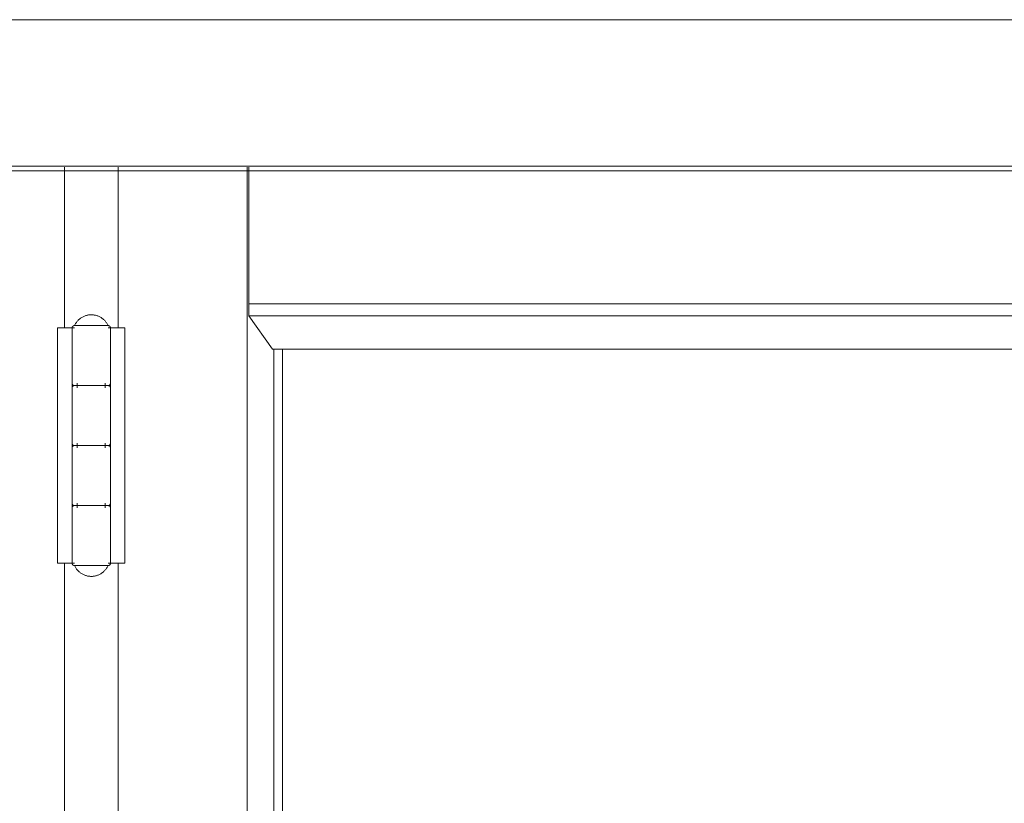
# Model space of a CAD drawing. Header units: inches. Extents: x 424 to 2043, y -237 to 445.
# Tile 874 of 965: x 880.212 to 880.623, y 227.171 to 227.497. Entities that reach past the tile are written whole.
import ezdxf

# ---------------------------------------------------------------- set-up
doc = ezdxf.new("R2010")
doc.units = ezdxf.units.IN
doc.header["$MEASUREMENT"] = 0
doc.layers.add('A-DOOR', color=31, linetype='Continuous', lineweight=9)
doc.layers.add('A-WALL', color=113, linetype='Continuous', lineweight=9)

# ---------------------------------------------------------------- blocks, each defined once
blk = doc.blocks.new('5-panel_Bi-fold_external_door_10806 - Type 1-V68-Section 1')
at = {"layer": 'A-DOOR'}
for p, q in [((-98.9014, 12.4), (-94.39826, 12.4)), ((-98.9014, 12.33902), (-94.39826, 12.33902)), ((-98.9014, 12.337), (-94.39826, 12.337)), ((-96.65551, 12.27154), (-96.65551, 12.33857)), ((-96.63312, 12.33857), (-96.63312, 12.27154)), ((-96.57938, 12.33857), (-96.57938, 9.6)), ((-96.57867, 12.28156), (-96.57867, 12.33857)), ((-96.57861, 12.27659), (-96.57867, 12.28156)), ((-96.57867, 12.28156), (-95.99305, 12.28156)), ((-96.56882, 12.26274), (-96.57861, 12.27659)), ((-96.57861, 12.27659), (-95.99305, 12.27659)), ((-96.65834, 12.27154), (-96.65407, 12.27154)), ((-96.65834, 12.17354), (-96.65834, 12.27154)), ((-96.65407, 12.27154), (-96.65231, 12.27154)), ((-96.65232, 12.27154), (-96.65232, 12.24854)), ((-96.65231, 12.27154), (-96.65133, 12.27154)), ((-96.65231, 12.17354), (-96.65231, 12.27154)), ((-96.64432, 12.27254), (-96.65038, 12.27254)), ((-96.63825, 12.27254), (-96.64432, 12.27254)), ((-96.6373, 12.27154), (-96.63632, 12.27154)), ((-96.63632, 12.24854), (-96.63632, 12.27154)), ((-96.63632, 12.27154), (-96.63456, 12.27154)), ((-96.63632, 12.27154), (-96.63632, 12.17354)), ((-96.63456, 12.27154), (-96.63029, 12.27154)), ((-96.63029, 12.27154), (-96.63029, 12.17354)), ((-96.56882, 12.26274), (-95.99305, 12.26274)), ((-96.56822, 12.26274), (-96.56822, 9.70176)), ((-96.56466, 12.26274), (-96.56466, 9.70176)), ((-96.65014, 12.24654), (-96.65014, 12.24854)), ((-96.63849, 12.24854), (-96.63849, 12.24654)), ((-96.65232, 12.24654), (-96.65232, 12.22354)), ((-96.64432, 12.24754), (-96.65038, 12.24754)), ((-96.65038, 12.24754), (-96.64432, 12.24754)), ((-96.64432, 12.24754), (-96.63825, 12.24754)), ((-96.63825, 12.24754), (-96.64432, 12.24754)), ((-96.63632, 12.22354), (-96.63632, 12.24654)), ((-96.65232, 12.22154), (-96.65232, 12.19854)), ((-96.64432, 12.22254), (-96.65038, 12.22254)), ((-96.65038, 12.22254), (-96.64432, 12.22254)), ((-96.65014, 12.22154), (-96.65014, 12.22354)), ((-96.64432, 12.22254), (-96.63825, 12.22254)), ((-96.63825, 12.22254), (-96.64432, 12.22254)), ((-96.63849, 12.22354), (-96.63849, 12.22154)), ((-96.63632, 12.19854), (-96.63632, 12.22154)), ((-96.65232, 12.19654), (-96.65232, 12.17354)), ((-96.64432, 12.19754), (-96.65038, 12.19754)), ((-96.65038, 12.19754), (-96.64432, 12.19754)), ((-96.65014, 12.19654), (-96.65014, 12.19854)), ((-96.64432, 12.19754), (-96.63825, 12.19754)), ((-96.63825, 12.19754), (-96.64432, 12.19754)), ((-96.63849, 12.19854), (-96.63849, 12.19654)), ((-96.63632, 12.17354), (-96.63632, 12.19654)), ((-96.65407, 12.17354), (-96.65834, 12.17354)), ((-96.65551, 10.849), (-96.65551, 12.17354)), ((-96.65231, 12.17354), (-96.65407, 12.17354)), ((-96.65133, 12.17354), (-96.65231, 12.17354)), ((-96.65038, 12.17254), (-96.64432, 12.17254)), ((-96.64432, 12.17254), (-96.63825, 12.17254)), ((-96.63632, 12.17354), (-96.6373, 12.17354)), ((-96.63456, 12.17354), (-96.63632, 12.17354)), ((-96.63029, 12.17354), (-96.63456, 12.17354)), ((-96.63312, 12.17354), (-96.63312, 10.849))]:
    blk.add_line(p, q, dxfattribs=at)
at = {"layer": 'A-DOOR', "flags": 128}
for points in [[(-96.65132, 12.27254), (-96.65118, 12.27282), (-96.65104, 12.27309), (-96.65088, 12.27335), (-96.65072, 12.27361), (-96.65054, 12.27387), (-96.65036, 12.27411), (-96.65016, 12.27435), (-96.64996, 12.27458), (-96.64974, 12.2748), (-96.64952, 12.27501), (-96.64929, 12.27522), (-96.64905, 12.27541), (-96.6488, 12.2756), (-96.64855, 12.27577), (-96.64829, 12.27593), (-96.64802, 12.27609), (-96.64775, 12.27623), (-96.64747, 12.27636), (-96.64719, 12.27648), (-96.6469, 12.27659), (-96.64661, 12.27669), (-96.64631, 12.27678), (-96.64601, 12.27685), (-96.64571, 12.27691), (-96.64541, 12.27696), (-96.6451, 12.277), (-96.6448, 12.27702), (-96.64449, 12.27704), (-96.64432, 12.27704)], [(-96.64432, 12.27704), (-96.64401, 12.27703), (-96.6437, 12.27701), (-96.64339, 12.27698), (-96.64309, 12.27694), (-96.64279, 12.27689), (-96.64249, 12.27682), (-96.64219, 12.27674), (-96.6419, 12.27665), (-96.64161, 12.27655), (-96.64132, 12.27643), (-96.64104, 12.27631), (-96.64076, 12.27617), (-96.64049, 12.27602), (-96.64023, 12.27586), (-96.63997, 12.2757), (-96.63972, 12.27552), (-96.63948, 12.27533), (-96.63924, 12.27513), (-96.63901, 12.27492), (-96.6388, 12.27471), (-96.63859, 12.27448), (-96.63839, 12.27425), (-96.63819, 12.27401), (-96.63801, 12.27376), (-96.63784, 12.2735), (-96.63768, 12.27324), (-96.63753, 12.27297), (-96.63739, 12.2727), (-96.63732, 12.27254)], [(-96.65232, 12.27154), (-96.65231, 12.27158), (-96.65231, 12.27162), (-96.65231, 12.27166), (-96.6523, 12.2717), (-96.6523, 12.27174), (-96.65229, 12.27178), (-96.65228, 12.27182), (-96.65226, 12.27185), (-96.65225, 12.27189), (-96.65224, 12.27193), (-96.65222, 12.27197), (-96.6522, 12.272), (-96.65218, 12.27204), (-96.65216, 12.27207), (-96.65214, 12.2721), (-96.65212, 12.27214), (-96.65209, 12.27217), (-96.65207, 12.2722), (-96.65204, 12.27223), (-96.65201, 12.27226), (-96.65198, 12.27228), (-96.65195, 12.27231), (-96.65192, 12.27233), (-96.65189, 12.27236), (-96.65186, 12.27238), (-96.65182, 12.2724), (-96.65179, 12.27242), (-96.65175, 12.27244), (-96.65171, 12.27246), (-96.65168, 12.27247), (-96.65164, 12.27248), (-96.6516, 12.2725), (-96.65156, 12.27251), (-96.65152, 12.27252), (-96.65149, 12.27252), (-96.65145, 12.27253), (-96.65141, 12.27253), (-96.65137, 12.27254), (-96.65133, 12.27254), (-96.65132, 12.27254)], [(-96.64432, 12.27254), (-96.6446, 12.27254), (-96.64488, 12.27254), (-96.64515, 12.27254), (-96.64543, 12.27254), (-96.64571, 12.27254), (-96.64598, 12.27254), (-96.64625, 12.27254), (-96.64652, 12.27254), (-96.64678, 12.27254), (-96.64704, 12.27254), (-96.6473, 12.27254), (-96.64755, 12.27254), (-96.64779, 12.27254), (-96.64803, 12.27254), (-96.64827, 12.27254), (-96.6485, 12.27254), (-96.64872, 12.27254), (-96.64893, 12.27254), (-96.64914, 12.27254), (-96.64934, 12.27254), (-96.64953, 12.27254), (-96.64971, 12.27254), (-96.64988, 12.27254), (-96.65005, 12.27254), (-96.65021, 12.27254), (-96.65035, 12.27254), (-96.65049, 12.27254), (-96.65062, 12.27254), (-96.65073, 12.27254), (-96.65084, 12.27254), (-96.65094, 12.27254), (-96.65102, 12.27254), (-96.6511, 12.27254), (-96.65116, 12.27254), (-96.65121, 12.27254), (-96.65126, 12.27254), (-96.65129, 12.27254), (-96.65131, 12.27254), (-96.65132, 12.27254)], [(-96.65132, 12.27254), (-96.65131, 12.27254), (-96.65129, 12.27254), (-96.65127, 12.27254), (-96.65123, 12.27254), (-96.65118, 12.27254), (-96.65111, 12.27254), (-96.65104, 12.27254), (-96.65096, 12.27254), (-96.65087, 12.27254), (-96.65076, 12.27254), (-96.65065, 12.27254), (-96.65052, 12.27254), (-96.65039, 12.27254), (-96.65025, 12.27254), (-96.65009, 12.27254), (-96.64993, 12.27254), (-96.64976, 12.27254)], [(-96.63732, 12.27254), (-96.63732, 12.27254), (-96.63734, 12.27254), (-96.63737, 12.27254), (-96.63741, 12.27254), (-96.63746, 12.27254), (-96.63752, 12.27254), (-96.63759, 12.27254), (-96.63767, 12.27254), (-96.63776, 12.27254), (-96.63787, 12.27254), (-96.63798, 12.27254), (-96.63811, 12.27254), (-96.63824, 12.27254), (-96.63838, 12.27254), (-96.63854, 12.27254), (-96.6387, 12.27254), (-96.63887, 12.27254), (-96.63905, 12.27254), (-96.63924, 12.27254), (-96.63944, 12.27254), (-96.63964, 12.27254), (-96.63986, 12.27254), (-96.64007, 12.27254), (-96.6403, 12.27254), (-96.64053, 12.27254), (-96.64077, 12.27254), (-96.64102, 12.27254), (-96.64127, 12.27254), (-96.64152, 12.27254), (-96.64178, 12.27254), (-96.64204, 12.27254), (-96.64231, 12.27254), (-96.64258, 12.27254), (-96.64285, 12.27254), (-96.64313, 12.27254), (-96.6434, 12.27254), (-96.64368, 12.27254), (-96.64396, 12.27254), (-96.64424, 12.27254), (-96.64432, 12.27254)], [(-96.63875, 12.27254), (-96.63858, 12.27254), (-96.63843, 12.27254), (-96.63828, 12.27254), (-96.63814, 12.27254), (-96.63801, 12.27254), (-96.6379, 12.27254), (-96.63779, 12.27254), (-96.6377, 12.27254), (-96.63761, 12.27254), (-96.63753, 12.27254), (-96.63747, 12.27254), (-96.63742, 12.27254), (-96.63738, 12.27254), (-96.63734, 12.27254), (-96.63732, 12.27254), (-96.63732, 12.27254)], [(-96.63732, 12.27254), (-96.63728, 12.27254), (-96.63724, 12.27254), (-96.6372, 12.27253), (-96.63716, 12.27253), (-96.63712, 12.27252), (-96.63708, 12.27251), (-96.63704, 12.2725), (-96.637, 12.27249), (-96.63696, 12.27247), (-96.63693, 12.27246), (-96.63689, 12.27244), (-96.63685, 12.27243), (-96.63682, 12.27241), (-96.63678, 12.27239), (-96.63675, 12.27236), (-96.63672, 12.27234), (-96.63669, 12.27232), (-96.63666, 12.27229), (-96.63663, 12.27226), (-96.6366, 12.27224), (-96.63657, 12.27221), (-96.63654, 12.27218), (-96.63652, 12.27214), (-96.6365, 12.27211), (-96.63647, 12.27208), (-96.63645, 12.27205), (-96.63643, 12.27201), (-96.63642, 12.27197), (-96.6364, 12.27194), (-96.63638, 12.2719), (-96.63637, 12.27186), (-96.63636, 12.27183), (-96.63635, 12.27179), (-96.63634, 12.27175), (-96.63633, 12.27171), (-96.63632, 12.27167), (-96.63632, 12.27163), (-96.63632, 12.27159), (-96.63632, 12.27155), (-96.63632, 12.27154)], [(-96.65132, 12.24754), (-96.65136, 12.24754), (-96.6514, 12.24754), (-96.65144, 12.24755), (-96.65147, 12.24755), (-96.65151, 12.24756), (-96.65155, 12.24757), (-96.65159, 12.24758), (-96.65163, 12.24759), (-96.65167, 12.2476), (-96.65171, 12.24762), (-96.65174, 12.24763), (-96.65178, 12.24765), (-96.65181, 12.24767), (-96.65185, 12.24769), (-96.65188, 12.24771), (-96.65191, 12.24774), (-96.65194, 12.24776), (-96.65198, 12.24779), (-96.652, 12.24781), (-96.65203, 12.24784), (-96.65206, 12.24787), (-96.65209, 12.2479), (-96.65211, 12.24793), (-96.65213, 12.24797), (-96.65216, 12.248), (-96.65218, 12.24803), (-96.6522, 12.24807), (-96.65222, 12.2481), (-96.65223, 12.24814), (-96.65225, 12.24818), (-96.65226, 12.24821), (-96.65227, 12.24825), (-96.65228, 12.24829), (-96.65229, 12.24833), (-96.6523, 12.24837), (-96.65231, 12.24841), (-96.65231, 12.24845), (-96.65231, 12.24849), (-96.65232, 12.24853), (-96.65232, 12.24854)], [(-96.63632, 12.24854), (-96.63632, 12.2485), (-96.63632, 12.24846), (-96.63632, 12.24842), (-96.63633, 12.24838), (-96.63634, 12.24834), (-96.63634, 12.2483), (-96.63635, 12.24826), (-96.63637, 12.24822), (-96.63638, 12.24819), (-96.63639, 12.24815), (-96.63641, 12.24811), (-96.63643, 12.24808), (-96.63645, 12.24804), (-96.63647, 12.24801), (-96.63649, 12.24797), (-96.63651, 12.24794), (-96.63654, 12.24791), (-96.63656, 12.24788), (-96.63659, 12.24785), (-96.63662, 12.24782), (-96.63665, 12.24779), (-96.63668, 12.24777), (-96.63671, 12.24774), (-96.63674, 12.24772), (-96.63678, 12.2477), (-96.63681, 12.24768), (-96.63684, 12.24766), (-96.63688, 12.24764), (-96.63692, 12.24762), (-96.63695, 12.24761), (-96.63699, 12.24759), (-96.63703, 12.24758), (-96.63707, 12.24757), (-96.63711, 12.24756), (-96.63715, 12.24755), (-96.63719, 12.24755), (-96.63722, 12.24754), (-96.63726, 12.24754), (-96.6373, 12.24754), (-96.63732, 12.24754)], [(-96.65232, 12.24654), (-96.65231, 12.24658), (-96.65231, 12.24662), (-96.65231, 12.24666), (-96.6523, 12.2467), (-96.6523, 12.24674), (-96.65229, 12.24678), (-96.65228, 12.24682), (-96.65226, 12.24685), (-96.65225, 12.24689), (-96.65224, 12.24693), (-96.65222, 12.24697), (-96.6522, 12.247), (-96.65218, 12.24704), (-96.65216, 12.24707), (-96.65214, 12.2471), (-96.65212, 12.24714), (-96.65209, 12.24717), (-96.65207, 12.2472), (-96.65204, 12.24723), (-96.65201, 12.24726), (-96.65198, 12.24728), (-96.65195, 12.24731), (-96.65192, 12.24733), (-96.65189, 12.24736), (-96.65186, 12.24738), (-96.65182, 12.2474), (-96.65179, 12.24742), (-96.65175, 12.24744), (-96.65171, 12.24746), (-96.65168, 12.24747), (-96.65164, 12.24748), (-96.6516, 12.2475), (-96.65156, 12.24751), (-96.65152, 12.24752), (-96.65149, 12.24752), (-96.65145, 12.24753), (-96.65141, 12.24753), (-96.65137, 12.24754), (-96.65133, 12.24754), (-96.65132, 12.24754)], [(-96.64432, 12.24754), (-96.6446, 12.24754), (-96.64488, 12.24754), (-96.64515, 12.24754), (-96.64543, 12.24754), (-96.64571, 12.24754), (-96.64598, 12.24754), (-96.64625, 12.24754), (-96.64652, 12.24754), (-96.64678, 12.24754), (-96.64704, 12.24754), (-96.6473, 12.24754), (-96.64755, 12.24754), (-96.64779, 12.24754), (-96.64803, 12.24754), (-96.64827, 12.24754), (-96.6485, 12.24754), (-96.64872, 12.24754), (-96.64893, 12.24754), (-96.64914, 12.24754), (-96.64934, 12.24754), (-96.64953, 12.24754), (-96.64971, 12.24754), (-96.64988, 12.24754), (-96.65005, 12.24754), (-96.65021, 12.24754), (-96.65035, 12.24754), (-96.65049, 12.24754), (-96.65062, 12.24754), (-96.65073, 12.24754), (-96.65084, 12.24754), (-96.65094, 12.24754), (-96.65102, 12.24754), (-96.6511, 12.24754), (-96.65116, 12.24754), (-96.65121, 12.24754), (-96.65126, 12.24754), (-96.65129, 12.24754), (-96.65131, 12.24754), (-96.65132, 12.24754)], [(-96.65132, 12.24754), (-96.65131, 12.24754), (-96.65129, 12.24754), (-96.65127, 12.24754), (-96.65123, 12.24754), (-96.65118, 12.24754), (-96.65111, 12.24754), (-96.65104, 12.24754), (-96.65096, 12.24754), (-96.65087, 12.24754), (-96.65076, 12.24754), (-96.65065, 12.24754), (-96.65052, 12.24754), (-96.65039, 12.24754), (-96.65025, 12.24754), (-96.65009, 12.24754), (-96.64993, 12.24754), (-96.64976, 12.24754), (-96.64958, 12.24754), (-96.64939, 12.24754), (-96.64919, 12.24754), (-96.64899, 12.24754), (-96.64878, 12.24754), (-96.64856, 12.24754), (-96.64833, 12.24754), (-96.6481, 12.24754), (-96.64786, 12.24754), (-96.64761, 12.24754), (-96.64737, 12.24754), (-96.64711, 12.24754), (-96.64685, 12.24754), (-96.64659, 12.24754), (-96.64632, 12.24754), (-96.64605, 12.24754), (-96.64578, 12.24754), (-96.64551, 12.24754), (-96.64523, 12.24754), (-96.64495, 12.24754), (-96.64467, 12.24754), (-96.64439, 12.24754), (-96.64432, 12.24754)], [(-96.64432, 12.24754), (-96.6446, 12.24754), (-96.64488, 12.24754), (-96.64515, 12.24754), (-96.64543, 12.24754), (-96.64571, 12.24754), (-96.64598, 12.24754), (-96.64625, 12.24754), (-96.64652, 12.24754), (-96.64678, 12.24754), (-96.64704, 12.24754), (-96.6473, 12.24754), (-96.64755, 12.24754), (-96.64779, 12.24754), (-96.64803, 12.24754), (-96.64827, 12.24754), (-96.6485, 12.24754), (-96.64872, 12.24754), (-96.64893, 12.24754), (-96.64914, 12.24754), (-96.64934, 12.24754), (-96.64953, 12.24754), (-96.64971, 12.24754), (-96.64988, 12.24754), (-96.65005, 12.24754), (-96.65021, 12.24754), (-96.65035, 12.24754), (-96.65049, 12.24754), (-96.65062, 12.24754), (-96.65073, 12.24754), (-96.65084, 12.24754), (-96.65094, 12.24754), (-96.65102, 12.24754), (-96.6511, 12.24754), (-96.65116, 12.24754), (-96.65121, 12.24754), (-96.65126, 12.24754), (-96.65129, 12.24754), (-96.65131, 12.24754), (-96.65132, 12.24754)], [(-96.65132, 12.24754), (-96.65131, 12.24754), (-96.65129, 12.24754), (-96.65127, 12.24754), (-96.65123, 12.24754), (-96.65118, 12.24754), (-96.65111, 12.24754), (-96.65104, 12.24754), (-96.65096, 12.24754), (-96.65087, 12.24754), (-96.65076, 12.24754), (-96.65065, 12.24754), (-96.65052, 12.24754), (-96.65039, 12.24754), (-96.65025, 12.24754), (-96.65009, 12.24754), (-96.64993, 12.24754), (-96.64976, 12.24754), (-96.64958, 12.24754), (-96.64939, 12.24754), (-96.64919, 12.24754), (-96.64899, 12.24754), (-96.64878, 12.24754), (-96.64856, 12.24754), (-96.64833, 12.24754), (-96.6481, 12.24754), (-96.64786, 12.24754), (-96.64761, 12.24754), (-96.64737, 12.24754), (-96.64711, 12.24754), (-96.64685, 12.24754), (-96.64659, 12.24754), (-96.64632, 12.24754), (-96.64605, 12.24754), (-96.64578, 12.24754), (-96.64551, 12.24754), (-96.64523, 12.24754), (-96.64495, 12.24754), (-96.64467, 12.24754), (-96.64439, 12.24754), (-96.64432, 12.24754)], [(-96.64432, 12.24754), (-96.64404, 12.24754), (-96.64376, 12.24754), (-96.64348, 12.24754), (-96.6432, 12.24754), (-96.64292, 12.24754), (-96.64265, 12.24754), (-96.64238, 12.24754), (-96.64211, 12.24754), (-96.64185, 12.24754), (-96.64159, 12.24754), (-96.64133, 12.24754), (-96.64108, 12.24754), (-96.64084, 12.24754), (-96.6406, 12.24754), (-96.64036, 12.24754), (-96.64014, 12.24754), (-96.63991, 12.24754), (-96.6397, 12.24754), (-96.63949, 12.24754), (-96.63929, 12.24754), (-96.6391, 12.24754), (-96.63892, 12.24754), (-96.63875, 12.24754), (-96.63858, 12.24754), (-96.63843, 12.24754), (-96.63828, 12.24754), (-96.63814, 12.24754), (-96.63801, 12.24754), (-96.6379, 12.24754), (-96.63779, 12.24754), (-96.6377, 12.24754), (-96.63761, 12.24754), (-96.63753, 12.24754), (-96.63747, 12.24754), (-96.63742, 12.24754), (-96.63738, 12.24754), (-96.63734, 12.24754), (-96.63732, 12.24754), (-96.63732, 12.24754)], [(-96.63732, 12.24754), (-96.63732, 12.24754), (-96.63734, 12.24754), (-96.63737, 12.24754), (-96.63741, 12.24754), (-96.63746, 12.24754), (-96.63752, 12.24754), (-96.63759, 12.24754), (-96.63767, 12.24754), (-96.63776, 12.24754), (-96.63787, 12.24754), (-96.63798, 12.24754), (-96.63811, 12.24754), (-96.63824, 12.24754), (-96.63838, 12.24754), (-96.63854, 12.24754), (-96.6387, 12.24754), (-96.63887, 12.24754), (-96.63905, 12.24754), (-96.63924, 12.24754), (-96.63944, 12.24754), (-96.63964, 12.24754), (-96.63986, 12.24754), (-96.64007, 12.24754), (-96.6403, 12.24754), (-96.64053, 12.24754), (-96.64077, 12.24754), (-96.64102, 12.24754), (-96.64127, 12.24754), (-96.64152, 12.24754), (-96.64178, 12.24754), (-96.64204, 12.24754), (-96.64231, 12.24754), (-96.64258, 12.24754), (-96.64285, 12.24754), (-96.64313, 12.24754), (-96.6434, 12.24754), (-96.64368, 12.24754), (-96.64396, 12.24754), (-96.64424, 12.24754), (-96.64432, 12.24754)], [(-96.64432, 12.24754), (-96.64404, 12.24754), (-96.64376, 12.24754), (-96.64348, 12.24754), (-96.6432, 12.24754), (-96.64292, 12.24754), (-96.64265, 12.24754), (-96.64238, 12.24754), (-96.64211, 12.24754), (-96.64185, 12.24754), (-96.64159, 12.24754), (-96.64133, 12.24754), (-96.64108, 12.24754), (-96.64084, 12.24754), (-96.6406, 12.24754), (-96.64036, 12.24754), (-96.64014, 12.24754), (-96.63991, 12.24754), (-96.6397, 12.24754), (-96.63949, 12.24754), (-96.63929, 12.24754), (-96.6391, 12.24754), (-96.63892, 12.24754), (-96.63875, 12.24754), (-96.63858, 12.24754), (-96.63843, 12.24754), (-96.63828, 12.24754), (-96.63814, 12.24754), (-96.63801, 12.24754), (-96.6379, 12.24754), (-96.63779, 12.24754), (-96.6377, 12.24754), (-96.63761, 12.24754), (-96.63753, 12.24754), (-96.63747, 12.24754), (-96.63742, 12.24754), (-96.63738, 12.24754), (-96.63734, 12.24754), (-96.63732, 12.24754), (-96.63732, 12.24754)], [(-96.63732, 12.24754), (-96.63732, 12.24754), (-96.63734, 12.24754), (-96.63737, 12.24754), (-96.63741, 12.24754), (-96.63746, 12.24754), (-96.63752, 12.24754), (-96.63759, 12.24754), (-96.63767, 12.24754), (-96.63776, 12.24754), (-96.63787, 12.24754), (-96.63798, 12.24754), (-96.63811, 12.24754), (-96.63824, 12.24754), (-96.63838, 12.24754), (-96.63854, 12.24754), (-96.6387, 12.24754), (-96.63887, 12.24754), (-96.63905, 12.24754), (-96.63924, 12.24754), (-96.63944, 12.24754), (-96.63964, 12.24754), (-96.63986, 12.24754), (-96.64007, 12.24754), (-96.6403, 12.24754), (-96.64053, 12.24754), (-96.64077, 12.24754), (-96.64102, 12.24754), (-96.64127, 12.24754), (-96.64152, 12.24754), (-96.64178, 12.24754), (-96.64204, 12.24754), (-96.64231, 12.24754), (-96.64258, 12.24754), (-96.64285, 12.24754), (-96.64313, 12.24754), (-96.6434, 12.24754), (-96.64368, 12.24754), (-96.64396, 12.24754), (-96.64424, 12.24754), (-96.64432, 12.24754)], [(-96.63732, 12.24754), (-96.63728, 12.24754), (-96.63724, 12.24754), (-96.6372, 12.24753), (-96.63716, 12.24753), (-96.63712, 12.24752), (-96.63708, 12.24751), (-96.63704, 12.2475), (-96.637, 12.24749), (-96.63696, 12.24747), (-96.63693, 12.24746), (-96.63689, 12.24744), (-96.63685, 12.24743), (-96.63682, 12.24741), (-96.63678, 12.24739), (-96.63675, 12.24736), (-96.63672, 12.24734), (-96.63669, 12.24732), (-96.63666, 12.24729), (-96.63663, 12.24726), (-96.6366, 12.24724), (-96.63657, 12.24721), (-96.63654, 12.24718), (-96.63652, 12.24714), (-96.6365, 12.24711), (-96.63647, 12.24708), (-96.63645, 12.24705), (-96.63643, 12.24701), (-96.63642, 12.24697), (-96.6364, 12.24694), (-96.63638, 12.2469), (-96.63637, 12.24686), (-96.63636, 12.24683), (-96.63635, 12.24679), (-96.63634, 12.24675), (-96.63633, 12.24671), (-96.63632, 12.24667), (-96.63632, 12.24663), (-96.63632, 12.24659), (-96.63632, 12.24655), (-96.63632, 12.24654)], [(-96.65132, 12.22254), (-96.65136, 12.22254), (-96.6514, 12.22254), (-96.65144, 12.22255), (-96.65147, 12.22255), (-96.65151, 12.22256), (-96.65155, 12.22257), (-96.65159, 12.22258), (-96.65163, 12.22259), (-96.65167, 12.2226), (-96.65171, 12.22262), (-96.65174, 12.22263), (-96.65178, 12.22265), (-96.65181, 12.22267), (-96.65185, 12.22269), (-96.65188, 12.22271), (-96.65191, 12.22274), (-96.65194, 12.22276), (-96.65198, 12.22279), (-96.652, 12.22281), (-96.65203, 12.22284), (-96.65206, 12.22287), (-96.65209, 12.2229), (-96.65211, 12.22293), (-96.65213, 12.22297), (-96.65216, 12.223), (-96.65218, 12.22303), (-96.6522, 12.22307), (-96.65222, 12.2231), (-96.65223, 12.22314), (-96.65225, 12.22318), (-96.65226, 12.22321), (-96.65227, 12.22325), (-96.65228, 12.22329), (-96.65229, 12.22333), (-96.6523, 12.22337), (-96.65231, 12.22341), (-96.65231, 12.22345), (-96.65231, 12.22349), (-96.65232, 12.22353), (-96.65232, 12.22354)], [(-96.65232, 12.22154), (-96.65231, 12.22158), (-96.65231, 12.22162), (-96.65231, 12.22166), (-96.6523, 12.2217), (-96.6523, 12.22174), (-96.65229, 12.22178), (-96.65228, 12.22182), (-96.65226, 12.22185), (-96.65225, 12.22189), (-96.65224, 12.22193), (-96.65222, 12.22197), (-96.6522, 12.222), (-96.65218, 12.22204), (-96.65216, 12.22207), (-96.65214, 12.2221), (-96.65212, 12.22214), (-96.65209, 12.22217), (-96.65207, 12.2222), (-96.65204, 12.22223), (-96.65201, 12.22226), (-96.65198, 12.22228), (-96.65195, 12.22231), (-96.65192, 12.22233), (-96.65189, 12.22236), (-96.65186, 12.22238), (-96.65182, 12.2224), (-96.65179, 12.22242), (-96.65175, 12.22244), (-96.65171, 12.22246), (-96.65168, 12.22247), (-96.65164, 12.22248), (-96.6516, 12.2225), (-96.65156, 12.22251), (-96.65152, 12.22252), (-96.65149, 12.22252), (-96.65145, 12.22253), (-96.65141, 12.22253), (-96.65137, 12.22254), (-96.65133, 12.22254), (-96.65132, 12.22254)], [(-96.64432, 12.22254), (-96.6446, 12.22254), (-96.64488, 12.22254), (-96.64515, 12.22254), (-96.64543, 12.22254), (-96.64571, 12.22254), (-96.64598, 12.22254), (-96.64625, 12.22254), (-96.64652, 12.22254), (-96.64678, 12.22254), (-96.64704, 12.22254), (-96.6473, 12.22254), (-96.64755, 12.22254), (-96.64779, 12.22254), (-96.64803, 12.22254), (-96.64827, 12.22254), (-96.6485, 12.22254), (-96.64872, 12.22254), (-96.64893, 12.22254), (-96.64914, 12.22254), (-96.64934, 12.22254), (-96.64953, 12.22254), (-96.64971, 12.22254), (-96.64988, 12.22254), (-96.65005, 12.22254), (-96.65021, 12.22254), (-96.65035, 12.22254), (-96.65049, 12.22254), (-96.65062, 12.22254), (-96.65073, 12.22254), (-96.65084, 12.22254), (-96.65094, 12.22254), (-96.65102, 12.22254), (-96.6511, 12.22254), (-96.65116, 12.22254), (-96.65121, 12.22254), (-96.65126, 12.22254), (-96.65129, 12.22254), (-96.65131, 12.22254), (-96.65132, 12.22254)], [(-96.65132, 12.22254), (-96.65131, 12.22254), (-96.65129, 12.22254), (-96.65127, 12.22254), (-96.65123, 12.22254), (-96.65118, 12.22254), (-96.65111, 12.22254), (-96.65104, 12.22254), (-96.65096, 12.22254), (-96.65087, 12.22254), (-96.65076, 12.22254), (-96.65065, 12.22254), (-96.65052, 12.22254), (-96.65039, 12.22254), (-96.65025, 12.22254), (-96.65009, 12.22254), (-96.64993, 12.22254), (-96.64976, 12.22254), (-96.64958, 12.22254), (-96.64939, 12.22254), (-96.64919, 12.22254), (-96.64899, 12.22254), (-96.64878, 12.22254), (-96.64856, 12.22254), (-96.64833, 12.22254), (-96.6481, 12.22254), (-96.64786, 12.22254), (-96.64761, 12.22254), (-96.64737, 12.22254), (-96.64711, 12.22254), (-96.64685, 12.22254), (-96.64659, 12.22254), (-96.64632, 12.22254), (-96.64605, 12.22254), (-96.64578, 12.22254), (-96.64551, 12.22254), (-96.64523, 12.22254), (-96.64495, 12.22254), (-96.64467, 12.22254), (-96.64439, 12.22254), (-96.64432, 12.22254)], [(-96.64432, 12.22254), (-96.6446, 12.22254), (-96.64488, 12.22254), (-96.64515, 12.22254), (-96.64543, 12.22254), (-96.64571, 12.22254), (-96.64598, 12.22254), (-96.64625, 12.22254), (-96.64652, 12.22254), (-96.64678, 12.22254), (-96.64704, 12.22254), (-96.6473, 12.22254), (-96.64755, 12.22254), (-96.64779, 12.22254), (-96.64803, 12.22254), (-96.64827, 12.22254), (-96.6485, 12.22254), (-96.64872, 12.22254), (-96.64893, 12.22254), (-96.64914, 12.22254), (-96.64934, 12.22254), (-96.64953, 12.22254), (-96.64971, 12.22254), (-96.64988, 12.22254), (-96.65005, 12.22254), (-96.65021, 12.22254), (-96.65035, 12.22254), (-96.65049, 12.22254), (-96.65062, 12.22254), (-96.65073, 12.22254), (-96.65084, 12.22254), (-96.65094, 12.22254), (-96.65102, 12.22254), (-96.6511, 12.22254), (-96.65116, 12.22254), (-96.65121, 12.22254), (-96.65126, 12.22254), (-96.65129, 12.22254), (-96.65131, 12.22254), (-96.65132, 12.22254)], [(-96.65132, 12.22254), (-96.65131, 12.22254), (-96.65129, 12.22254), (-96.65127, 12.22254), (-96.65123, 12.22254), (-96.65118, 12.22254), (-96.65111, 12.22254), (-96.65104, 12.22254), (-96.65096, 12.22254), (-96.65087, 12.22254), (-96.65076, 12.22254), (-96.65065, 12.22254), (-96.65052, 12.22254), (-96.65039, 12.22254), (-96.65025, 12.22254), (-96.65009, 12.22254), (-96.64993, 12.22254), (-96.64976, 12.22254), (-96.64958, 12.22254), (-96.64939, 12.22254), (-96.64919, 12.22254), (-96.64899, 12.22254), (-96.64878, 12.22254), (-96.64856, 12.22254), (-96.64833, 12.22254), (-96.6481, 12.22254), (-96.64786, 12.22254), (-96.64761, 12.22254), (-96.64737, 12.22254), (-96.64711, 12.22254), (-96.64685, 12.22254), (-96.64659, 12.22254), (-96.64632, 12.22254), (-96.64605, 12.22254), (-96.64578, 12.22254), (-96.64551, 12.22254), (-96.64523, 12.22254), (-96.64495, 12.22254), (-96.64467, 12.22254), (-96.64439, 12.22254), (-96.64432, 12.22254)], [(-96.64432, 12.22254), (-96.64404, 12.22254), (-96.64376, 12.22254), (-96.64348, 12.22254), (-96.6432, 12.22254), (-96.64292, 12.22254), (-96.64265, 12.22254), (-96.64238, 12.22254), (-96.64211, 12.22254), (-96.64185, 12.22254), (-96.64159, 12.22254), (-96.64133, 12.22254), (-96.64108, 12.22254), (-96.64084, 12.22254), (-96.6406, 12.22254), (-96.64036, 12.22254), (-96.64014, 12.22254), (-96.63991, 12.22254), (-96.6397, 12.22254), (-96.63949, 12.22254), (-96.63929, 12.22254), (-96.6391, 12.22254), (-96.63892, 12.22254), (-96.63875, 12.22254), (-96.63858, 12.22254), (-96.63843, 12.22254), (-96.63828, 12.22254), (-96.63814, 12.22254), (-96.63801, 12.22254), (-96.6379, 12.22254), (-96.63779, 12.22254), (-96.6377, 12.22254), (-96.63761, 12.22254), (-96.63753, 12.22254), (-96.63747, 12.22254), (-96.63742, 12.22254), (-96.63738, 12.22254), (-96.63734, 12.22254), (-96.63732, 12.22254), (-96.63732, 12.22254)], [(-96.63732, 12.22254), (-96.63732, 12.22254), (-96.63734, 12.22254), (-96.63737, 12.22254), (-96.63741, 12.22254), (-96.63746, 12.22254), (-96.63752, 12.22254), (-96.63759, 12.22254), (-96.63767, 12.22254), (-96.63776, 12.22254), (-96.63787, 12.22254), (-96.63798, 12.22254), (-96.63811, 12.22254), (-96.63824, 12.22254), (-96.63838, 12.22254), (-96.63854, 12.22254), (-96.6387, 12.22254), (-96.63887, 12.22254), (-96.63905, 12.22254), (-96.63924, 12.22254), (-96.63944, 12.22254), (-96.63964, 12.22254), (-96.63986, 12.22254), (-96.64007, 12.22254), (-96.6403, 12.22254), (-96.64053, 12.22254), (-96.64077, 12.22254), (-96.64102, 12.22254), (-96.64127, 12.22254), (-96.64152, 12.22254), (-96.64178, 12.22254), (-96.64204, 12.22254), (-96.64231, 12.22254), (-96.64258, 12.22254), (-96.64285, 12.22254), (-96.64313, 12.22254), (-96.6434, 12.22254), (-96.64368, 12.22254), (-96.64396, 12.22254), (-96.64424, 12.22254), (-96.64432, 12.22254)], [(-96.64432, 12.22254), (-96.64404, 12.22254), (-96.64376, 12.22254), (-96.64348, 12.22254), (-96.6432, 12.22254), (-96.64292, 12.22254), (-96.64265, 12.22254), (-96.64238, 12.22254), (-96.64211, 12.22254), (-96.64185, 12.22254), (-96.64159, 12.22254), (-96.64133, 12.22254), (-96.64108, 12.22254), (-96.64084, 12.22254), (-96.6406, 12.22254), (-96.64036, 12.22254), (-96.64014, 12.22254), (-96.63991, 12.22254), (-96.6397, 12.22254), (-96.63949, 12.22254), (-96.63929, 12.22254), (-96.6391, 12.22254), (-96.63892, 12.22254), (-96.63875, 12.22254), (-96.63858, 12.22254), (-96.63843, 12.22254), (-96.63828, 12.22254), (-96.63814, 12.22254), (-96.63801, 12.22254), (-96.6379, 12.22254), (-96.63779, 12.22254), (-96.6377, 12.22254), (-96.63761, 12.22254), (-96.63753, 12.22254), (-96.63747, 12.22254), (-96.63742, 12.22254), (-96.63738, 12.22254), (-96.63734, 12.22254), (-96.63732, 12.22254), (-96.63732, 12.22254)], [(-96.63732, 12.22254), (-96.63732, 12.22254), (-96.63734, 12.22254), (-96.63737, 12.22254), (-96.63741, 12.22254), (-96.63746, 12.22254), (-96.63752, 12.22254), (-96.63759, 12.22254), (-96.63767, 12.22254), (-96.63776, 12.22254), (-96.63787, 12.22254), (-96.63798, 12.22254), (-96.63811, 12.22254), (-96.63824, 12.22254), (-96.63838, 12.22254), (-96.63854, 12.22254), (-96.6387, 12.22254), (-96.63887, 12.22254), (-96.63905, 12.22254), (-96.63924, 12.22254), (-96.63944, 12.22254), (-96.63964, 12.22254), (-96.63986, 12.22254), (-96.64007, 12.22254), (-96.6403, 12.22254), (-96.64053, 12.22254), (-96.64077, 12.22254), (-96.64102, 12.22254), (-96.64127, 12.22254), (-96.64152, 12.22254), (-96.64178, 12.22254), (-96.64204, 12.22254), (-96.64231, 12.22254), (-96.64258, 12.22254), (-96.64285, 12.22254), (-96.64313, 12.22254), (-96.6434, 12.22254), (-96.64368, 12.22254), (-96.64396, 12.22254), (-96.64424, 12.22254), (-96.64432, 12.22254)], [(-96.63632, 12.22354), (-96.63632, 12.2235), (-96.63632, 12.22346), (-96.63632, 12.22342), (-96.63633, 12.22338), (-96.63634, 12.22334), (-96.63634, 12.2233), (-96.63635, 12.22326), (-96.63637, 12.22322), (-96.63638, 12.22319), (-96.63639, 12.22315), (-96.63641, 12.22311), (-96.63643, 12.22308), (-96.63645, 12.22304), (-96.63647, 12.22301), (-96.63649, 12.22297), (-96.63651, 12.22294), (-96.63654, 12.22291), (-96.63656, 12.22288), (-96.63659, 12.22285), (-96.63662, 12.22282), (-96.63665, 12.22279), (-96.63668, 12.22277), (-96.63671, 12.22274), (-96.63674, 12.22272), (-96.63678, 12.2227), (-96.63681, 12.22268), (-96.63684, 12.22266), (-96.63688, 12.22264), (-96.63692, 12.22262), (-96.63695, 12.22261), (-96.63699, 12.22259), (-96.63703, 12.22258), (-96.63707, 12.22257), (-96.63711, 12.22256), (-96.63715, 12.22255), (-96.63719, 12.22255), (-96.63722, 12.22254), (-96.63726, 12.22254), (-96.6373, 12.22254), (-96.63732, 12.22254)], [(-96.63732, 12.22254), (-96.63728, 12.22254), (-96.63724, 12.22254), (-96.6372, 12.22253), (-96.63716, 12.22253), (-96.63712, 12.22252), (-96.63708, 12.22251), (-96.63704, 12.2225), (-96.637, 12.22249), (-96.63696, 12.22247), (-96.63693, 12.22246), (-96.63689, 12.22244), (-96.63685, 12.22243), (-96.63682, 12.22241), (-96.63678, 12.22239), (-96.63675, 12.22236), (-96.63672, 12.22234), (-96.63669, 12.22232), (-96.63666, 12.22229), (-96.63663, 12.22226), (-96.6366, 12.22224), (-96.63657, 12.22221), (-96.63654, 12.22218), (-96.63652, 12.22214), (-96.6365, 12.22211), (-96.63647, 12.22208), (-96.63645, 12.22205), (-96.63643, 12.22201), (-96.63642, 12.22197), (-96.6364, 12.22194), (-96.63638, 12.2219), (-96.63637, 12.22186), (-96.63636, 12.22183), (-96.63635, 12.22179), (-96.63634, 12.22175), (-96.63633, 12.22171), (-96.63632, 12.22167), (-96.63632, 12.22163), (-96.63632, 12.22159), (-96.63632, 12.22155), (-96.63632, 12.22154)], [(-96.65132, 12.19754), (-96.65136, 12.19754), (-96.6514, 12.19754), (-96.65144, 12.19755), (-96.65147, 12.19755), (-96.65151, 12.19756), (-96.65155, 12.19757), (-96.65159, 12.19758), (-96.65163, 12.19759), (-96.65167, 12.1976), (-96.65171, 12.19762), (-96.65174, 12.19763), (-96.65178, 12.19765), (-96.65181, 12.19767), (-96.65185, 12.19769), (-96.65188, 12.19771), (-96.65191, 12.19774), (-96.65194, 12.19776), (-96.65198, 12.19779), (-96.652, 12.19781), (-96.65203, 12.19784), (-96.65206, 12.19787), (-96.65209, 12.1979), (-96.65211, 12.19793), (-96.65213, 12.19797), (-96.65216, 12.198), (-96.65218, 12.19803), (-96.6522, 12.19807), (-96.65222, 12.1981), (-96.65223, 12.19814), (-96.65225, 12.19818), (-96.65226, 12.19821), (-96.65227, 12.19825), (-96.65228, 12.19829), (-96.65229, 12.19833), (-96.6523, 12.19837), (-96.65231, 12.19841), (-96.65231, 12.19845), (-96.65231, 12.19849), (-96.65232, 12.19853), (-96.65232, 12.19854)], [(-96.65232, 12.19654), (-96.65231, 12.19658), (-96.65231, 12.19662), (-96.65231, 12.19666), (-96.6523, 12.1967), (-96.6523, 12.19674), (-96.65229, 12.19678), (-96.65228, 12.19682), (-96.65226, 12.19685), (-96.65225, 12.19689), (-96.65224, 12.19693), (-96.65222, 12.19697), (-96.6522, 12.197), (-96.65218, 12.19704), (-96.65216, 12.19707), (-96.65214, 12.1971), (-96.65212, 12.19714), (-96.65209, 12.19717), (-96.65207, 12.1972), (-96.65204, 12.19723), (-96.65201, 12.19726), (-96.65198, 12.19728), (-96.65195, 12.19731), (-96.65192, 12.19733), (-96.65189, 12.19736), (-96.65186, 12.19738), (-96.65182, 12.1974), (-96.65179, 12.19742), (-96.65175, 12.19744), (-96.65171, 12.19746), (-96.65168, 12.19747), (-96.65164, 12.19748), (-96.6516, 12.1975), (-96.65156, 12.19751), (-96.65152, 12.19752), (-96.65149, 12.19752), (-96.65145, 12.19753), (-96.65141, 12.19753), (-96.65137, 12.19754), (-96.65133, 12.19754), (-96.65132, 12.19754)], [(-96.64432, 12.19754), (-96.6446, 12.19754), (-96.64488, 12.19754), (-96.64515, 12.19754), (-96.64543, 12.19754), (-96.64571, 12.19754), (-96.64598, 12.19754), (-96.64625, 12.19754), (-96.64652, 12.19754), (-96.64678, 12.19754), (-96.64704, 12.19754), (-96.6473, 12.19754), (-96.64755, 12.19754), (-96.64779, 12.19754), (-96.64803, 12.19754), (-96.64827, 12.19754), (-96.6485, 12.19754), (-96.64872, 12.19754), (-96.64893, 12.19754), (-96.64914, 12.19754), (-96.64934, 12.19754), (-96.64953, 12.19754), (-96.64971, 12.19754), (-96.64988, 12.19754), (-96.65005, 12.19754), (-96.65021, 12.19754), (-96.65035, 12.19754), (-96.65049, 12.19754), (-96.65062, 12.19754), (-96.65073, 12.19754), (-96.65084, 12.19754), (-96.65094, 12.19754), (-96.65102, 12.19754), (-96.6511, 12.19754), (-96.65116, 12.19754), (-96.65121, 12.19754), (-96.65126, 12.19754), (-96.65129, 12.19754), (-96.65131, 12.19754), (-96.65132, 12.19754)], [(-96.65132, 12.19754), (-96.65131, 12.19754), (-96.65129, 12.19754), (-96.65127, 12.19754), (-96.65123, 12.19754), (-96.65118, 12.19754), (-96.65111, 12.19754), (-96.65104, 12.19754), (-96.65096, 12.19754), (-96.65087, 12.19754), (-96.65076, 12.19754), (-96.65065, 12.19754), (-96.65052, 12.19754), (-96.65039, 12.19754), (-96.65025, 12.19754), (-96.65009, 12.19754), (-96.64993, 12.19754), (-96.64976, 12.19754), (-96.64958, 12.19754), (-96.64939, 12.19754), (-96.64919, 12.19754), (-96.64899, 12.19754), (-96.64878, 12.19754), (-96.64856, 12.19754), (-96.64833, 12.19754), (-96.6481, 12.19754), (-96.64786, 12.19754), (-96.64761, 12.19754), (-96.64737, 12.19754), (-96.64711, 12.19754), (-96.64685, 12.19754), (-96.64659, 12.19754), (-96.64632, 12.19754), (-96.64605, 12.19754), (-96.64578, 12.19754), (-96.64551, 12.19754), (-96.64523, 12.19754), (-96.64495, 12.19754), (-96.64467, 12.19754), (-96.64439, 12.19754), (-96.64432, 12.19754)], [(-96.64432, 12.19754), (-96.6446, 12.19754), (-96.64488, 12.19754), (-96.64515, 12.19754), (-96.64543, 12.19754), (-96.64571, 12.19754), (-96.64598, 12.19754), (-96.64625, 12.19754), (-96.64652, 12.19754), (-96.64678, 12.19754), (-96.64704, 12.19754), (-96.6473, 12.19754), (-96.64755, 12.19754), (-96.64779, 12.19754), (-96.64803, 12.19754), (-96.64827, 12.19754), (-96.6485, 12.19754), (-96.64872, 12.19754), (-96.64893, 12.19754), (-96.64914, 12.19754), (-96.64934, 12.19754), (-96.64953, 12.19754), (-96.64971, 12.19754), (-96.64988, 12.19754), (-96.65005, 12.19754), (-96.65021, 12.19754), (-96.65035, 12.19754), (-96.65049, 12.19754), (-96.65062, 12.19754), (-96.65073, 12.19754), (-96.65084, 12.19754), (-96.65094, 12.19754), (-96.65102, 12.19754), (-96.6511, 12.19754), (-96.65116, 12.19754), (-96.65121, 12.19754), (-96.65126, 12.19754), (-96.65129, 12.19754), (-96.65131, 12.19754), (-96.65132, 12.19754)], [(-96.65132, 12.19754), (-96.65131, 12.19754), (-96.65129, 12.19754), (-96.65127, 12.19754), (-96.65123, 12.19754), (-96.65118, 12.19754), (-96.65111, 12.19754), (-96.65104, 12.19754), (-96.65096, 12.19754), (-96.65087, 12.19754), (-96.65076, 12.19754), (-96.65065, 12.19754), (-96.65052, 12.19754), (-96.65039, 12.19754), (-96.65025, 12.19754), (-96.65009, 12.19754), (-96.64993, 12.19754), (-96.64976, 12.19754), (-96.64958, 12.19754), (-96.64939, 12.19754), (-96.64919, 12.19754), (-96.64899, 12.19754), (-96.64878, 12.19754), (-96.64856, 12.19754), (-96.64833, 12.19754), (-96.6481, 12.19754), (-96.64786, 12.19754), (-96.64761, 12.19754), (-96.64737, 12.19754), (-96.64711, 12.19754), (-96.64685, 12.19754), (-96.64659, 12.19754), (-96.64632, 12.19754), (-96.64605, 12.19754), (-96.64578, 12.19754), (-96.64551, 12.19754), (-96.64523, 12.19754), (-96.64495, 12.19754), (-96.64467, 12.19754), (-96.64439, 12.19754), (-96.64432, 12.19754)], [(-96.64432, 12.19754), (-96.64404, 12.19754), (-96.64376, 12.19754), (-96.64348, 12.19754), (-96.6432, 12.19754), (-96.64292, 12.19754), (-96.64265, 12.19754), (-96.64238, 12.19754), (-96.64211, 12.19754), (-96.64185, 12.19754), (-96.64159, 12.19754), (-96.64133, 12.19754), (-96.64108, 12.19754), (-96.64084, 12.19754), (-96.6406, 12.19754), (-96.64036, 12.19754), (-96.64014, 12.19754), (-96.63991, 12.19754), (-96.6397, 12.19754), (-96.63949, 12.19754), (-96.63929, 12.19754), (-96.6391, 12.19754), (-96.63892, 12.19754), (-96.63875, 12.19754), (-96.63858, 12.19754), (-96.63843, 12.19754), (-96.63828, 12.19754), (-96.63814, 12.19754), (-96.63801, 12.19754), (-96.6379, 12.19754), (-96.63779, 12.19754), (-96.6377, 12.19754), (-96.63761, 12.19754), (-96.63753, 12.19754), (-96.63747, 12.19754), (-96.63742, 12.19754), (-96.63738, 12.19754), (-96.63734, 12.19754), (-96.63732, 12.19754), (-96.63732, 12.19754)], [(-96.63732, 12.19754), (-96.63732, 12.19754), (-96.63734, 12.19754), (-96.63737, 12.19754), (-96.63741, 12.19754), (-96.63746, 12.19754), (-96.63752, 12.19754), (-96.63759, 12.19754), (-96.63767, 12.19754), (-96.63776, 12.19754), (-96.63787, 12.19754), (-96.63798, 12.19754), (-96.63811, 12.19754), (-96.63824, 12.19754), (-96.63838, 12.19754), (-96.63854, 12.19754), (-96.6387, 12.19754), (-96.63887, 12.19754), (-96.63905, 12.19754), (-96.63924, 12.19754), (-96.63944, 12.19754), (-96.63964, 12.19754), (-96.63986, 12.19754), (-96.64007, 12.19754), (-96.6403, 12.19754), (-96.64053, 12.19754), (-96.64077, 12.19754), (-96.64102, 12.19754), (-96.64127, 12.19754), (-96.64152, 12.19754), (-96.64178, 12.19754), (-96.64204, 12.19754), (-96.64231, 12.19754), (-96.64258, 12.19754), (-96.64285, 12.19754), (-96.64313, 12.19754), (-96.6434, 12.19754), (-96.64368, 12.19754), (-96.64396, 12.19754), (-96.64424, 12.19754), (-96.64432, 12.19754)], [(-96.64432, 12.19754), (-96.64404, 12.19754), (-96.64376, 12.19754), (-96.64348, 12.19754), (-96.6432, 12.19754), (-96.64292, 12.19754), (-96.64265, 12.19754), (-96.64238, 12.19754), (-96.64211, 12.19754), (-96.64185, 12.19754), (-96.64159, 12.19754), (-96.64133, 12.19754), (-96.64108, 12.19754), (-96.64084, 12.19754), (-96.6406, 12.19754), (-96.64036, 12.19754), (-96.64014, 12.19754), (-96.63991, 12.19754), (-96.6397, 12.19754), (-96.63949, 12.19754), (-96.63929, 12.19754), (-96.6391, 12.19754), (-96.63892, 12.19754), (-96.63875, 12.19754), (-96.63858, 12.19754), (-96.63843, 12.19754), (-96.63828, 12.19754), (-96.63814, 12.19754), (-96.63801, 12.19754), (-96.6379, 12.19754), (-96.63779, 12.19754), (-96.6377, 12.19754), (-96.63761, 12.19754), (-96.63753, 12.19754), (-96.63747, 12.19754), (-96.63742, 12.19754), (-96.63738, 12.19754), (-96.63734, 12.19754), (-96.63732, 12.19754), (-96.63732, 12.19754)], [(-96.63732, 12.19754), (-96.63732, 12.19754), (-96.63734, 12.19754), (-96.63737, 12.19754), (-96.63741, 12.19754), (-96.63746, 12.19754), (-96.63752, 12.19754), (-96.63759, 12.19754), (-96.63767, 12.19754), (-96.63776, 12.19754), (-96.63787, 12.19754), (-96.63798, 12.19754), (-96.63811, 12.19754), (-96.63824, 12.19754), (-96.63838, 12.19754), (-96.63854, 12.19754), (-96.6387, 12.19754), (-96.63887, 12.19754), (-96.63905, 12.19754), (-96.63924, 12.19754), (-96.63944, 12.19754), (-96.63964, 12.19754), (-96.63986, 12.19754), (-96.64007, 12.19754), (-96.6403, 12.19754), (-96.64053, 12.19754), (-96.64077, 12.19754), (-96.64102, 12.19754), (-96.64127, 12.19754), (-96.64152, 12.19754), (-96.64178, 12.19754), (-96.64204, 12.19754), (-96.64231, 12.19754), (-96.64258, 12.19754), (-96.64285, 12.19754), (-96.64313, 12.19754), (-96.6434, 12.19754), (-96.64368, 12.19754), (-96.64396, 12.19754), (-96.64424, 12.19754), (-96.64432, 12.19754)], [(-96.63632, 12.19854), (-96.63632, 12.1985), (-96.63632, 12.19846), (-96.63632, 12.19842), (-96.63633, 12.19838), (-96.63634, 12.19834), (-96.63634, 12.1983), (-96.63635, 12.19826), (-96.63637, 12.19822), (-96.63638, 12.19819), (-96.63639, 12.19815), (-96.63641, 12.19811), (-96.63643, 12.19808), (-96.63645, 12.19804), (-96.63647, 12.19801), (-96.63649, 12.19797), (-96.63651, 12.19794), (-96.63654, 12.19791), (-96.63656, 12.19788), (-96.63659, 12.19785), (-96.63662, 12.19782), (-96.63665, 12.19779), (-96.63668, 12.19777), (-96.63671, 12.19774), (-96.63674, 12.19772), (-96.63678, 12.1977), (-96.63681, 12.19768), (-96.63684, 12.19766), (-96.63688, 12.19764), (-96.63692, 12.19762), (-96.63695, 12.19761), (-96.63699, 12.19759), (-96.63703, 12.19758), (-96.63707, 12.19757), (-96.63711, 12.19756), (-96.63715, 12.19755), (-96.63719, 12.19755), (-96.63722, 12.19754), (-96.63726, 12.19754), (-96.6373, 12.19754), (-96.63732, 12.19754)], [(-96.63732, 12.19754), (-96.63728, 12.19754), (-96.63724, 12.19754), (-96.6372, 12.19753), (-96.63716, 12.19753), (-96.63712, 12.19752), (-96.63708, 12.19751), (-96.63704, 12.1975), (-96.637, 12.19749), (-96.63696, 12.19747), (-96.63693, 12.19746), (-96.63689, 12.19744), (-96.63685, 12.19743), (-96.63682, 12.19741), (-96.63678, 12.19739), (-96.63675, 12.19736), (-96.63672, 12.19734), (-96.63669, 12.19732), (-96.63666, 12.19729), (-96.63663, 12.19726), (-96.6366, 12.19724), (-96.63657, 12.19721), (-96.63654, 12.19718), (-96.63652, 12.19714), (-96.6365, 12.19711), (-96.63647, 12.19708), (-96.63645, 12.19705), (-96.63643, 12.19701), (-96.63642, 12.19697), (-96.6364, 12.19694), (-96.63638, 12.1969), (-96.63637, 12.19686), (-96.63636, 12.19683), (-96.63635, 12.19679), (-96.63634, 12.19675), (-96.63633, 12.19671), (-96.63632, 12.19667), (-96.63632, 12.19663), (-96.63632, 12.19659), (-96.63632, 12.19655), (-96.63632, 12.19654)], [(-96.65132, 12.17254), (-96.65136, 12.17254), (-96.6514, 12.17254), (-96.65144, 12.17255), (-96.65147, 12.17255), (-96.65151, 12.17256), (-96.65155, 12.17257), (-96.65159, 12.17258), (-96.65163, 12.17259), (-96.65167, 12.1726), (-96.65171, 12.17262), (-96.65174, 12.17263), (-96.65178, 12.17265), (-96.65181, 12.17267), (-96.65185, 12.17269), (-96.65188, 12.17271), (-96.65191, 12.17274), (-96.65194, 12.17276), (-96.65198, 12.17279), (-96.652, 12.17281), (-96.65203, 12.17284), (-96.65206, 12.17287), (-96.65209, 12.1729), (-96.65211, 12.17293), (-96.65213, 12.17297), (-96.65216, 12.173), (-96.65218, 12.17303), (-96.6522, 12.17307), (-96.65222, 12.1731), (-96.65223, 12.17314), (-96.65225, 12.17318), (-96.65226, 12.17321), (-96.65227, 12.17325), (-96.65228, 12.17329), (-96.65229, 12.17333), (-96.6523, 12.17337), (-96.65231, 12.17341), (-96.65231, 12.17345), (-96.65231, 12.17349), (-96.65232, 12.17353), (-96.65232, 12.17354)], [(-96.64988, 12.17254), (-96.65005, 12.17254), (-96.65021, 12.17254), (-96.65035, 12.17254), (-96.65049, 12.17254), (-96.65062, 12.17254), (-96.65073, 12.17254), (-96.65084, 12.17254), (-96.65094, 12.17254), (-96.65102, 12.17254), (-96.6511, 12.17254), (-96.65116, 12.17254), (-96.65121, 12.17254), (-96.65126, 12.17254), (-96.65129, 12.17254), (-96.65131, 12.17254), (-96.65132, 12.17254)], [(-96.65132, 12.17254), (-96.65131, 12.17254), (-96.65129, 12.17254), (-96.65127, 12.17254), (-96.65123, 12.17254), (-96.65118, 12.17254), (-96.65111, 12.17254), (-96.65104, 12.17254), (-96.65096, 12.17254), (-96.65087, 12.17254), (-96.65076, 12.17254), (-96.65065, 12.17254), (-96.65052, 12.17254), (-96.65039, 12.17254), (-96.65025, 12.17254), (-96.65009, 12.17254), (-96.64993, 12.17254), (-96.64976, 12.17254), (-96.64958, 12.17254), (-96.64939, 12.17254), (-96.64919, 12.17254), (-96.64899, 12.17254), (-96.64878, 12.17254), (-96.64856, 12.17254), (-96.64833, 12.17254), (-96.6481, 12.17254), (-96.64786, 12.17254), (-96.64761, 12.17254), (-96.64737, 12.17254), (-96.64711, 12.17254), (-96.64685, 12.17254), (-96.64659, 12.17254), (-96.64632, 12.17254), (-96.64605, 12.17254), (-96.64578, 12.17254), (-96.64551, 12.17254), (-96.64523, 12.17254), (-96.64495, 12.17254), (-96.64467, 12.17254), (-96.64439, 12.17254), (-96.64432, 12.17254)], [(-96.64432, 12.16804), (-96.64462, 12.16805), (-96.64493, 12.16806), (-96.64524, 12.16809), (-96.64554, 12.16814), (-96.64584, 12.16819), (-96.64614, 12.16826), (-96.64644, 12.16834), (-96.64674, 12.16843), (-96.64703, 12.16853), (-96.64731, 12.16865), (-96.64759, 12.16877), (-96.64787, 12.16891), (-96.64814, 12.16906), (-96.6484, 12.16921), (-96.64866, 12.16938), (-96.64891, 12.16956), (-96.64915, 12.16975), (-96.64939, 12.16995), (-96.64962, 12.17016), (-96.64984, 12.17037), (-96.65005, 12.1706), (-96.65025, 12.17083), (-96.65044, 12.17107), (-96.65062, 12.17132), (-96.65079, 12.17158), (-96.65095, 12.17184), (-96.6511, 12.17211), (-96.65124, 12.17238), (-96.65132, 12.17254)], [(-96.64432, 12.17254), (-96.64404, 12.17254), (-96.64376, 12.17254), (-96.64348, 12.17254), (-96.6432, 12.17254), (-96.64292, 12.17254), (-96.64265, 12.17254), (-96.64238, 12.17254), (-96.64211, 12.17254), (-96.64185, 12.17254), (-96.64159, 12.17254), (-96.64133, 12.17254), (-96.64108, 12.17254), (-96.64084, 12.17254), (-96.6406, 12.17254), (-96.64036, 12.17254), (-96.64014, 12.17254), (-96.63991, 12.17254), (-96.6397, 12.17254), (-96.63949, 12.17254), (-96.63929, 12.17254), (-96.6391, 12.17254), (-96.63892, 12.17254), (-96.63875, 12.17254), (-96.63858, 12.17254), (-96.63843, 12.17254), (-96.63828, 12.17254), (-96.63814, 12.17254), (-96.63801, 12.17254), (-96.6379, 12.17254), (-96.63779, 12.17254), (-96.6377, 12.17254), (-96.63761, 12.17254), (-96.63753, 12.17254), (-96.63747, 12.17254), (-96.63742, 12.17254), (-96.63738, 12.17254), (-96.63734, 12.17254), (-96.63732, 12.17254), (-96.63732, 12.17254)], [(-96.63732, 12.17254), (-96.63745, 12.17226), (-96.63759, 12.17199), (-96.63775, 12.17172), (-96.63791, 12.17146), (-96.63809, 12.17121), (-96.63828, 12.17097), (-96.63847, 12.17073), (-96.63868, 12.1705), (-96.63889, 12.17028), (-96.63911, 12.17007), (-96.63934, 12.16986), (-96.63958, 12.16967), (-96.63983, 12.16948), (-96.64008, 12.16931), (-96.64034, 12.16914), (-96.64061, 12.16899), (-96.64088, 12.16885), (-96.64116, 12.16872), (-96.64144, 12.1686), (-96.64173, 12.16849), (-96.64202, 12.16839), (-96.64232, 12.1683), (-96.64262, 12.16823), (-96.64292, 12.16817), (-96.64322, 12.16812), (-96.64353, 12.16808), (-96.64383, 12.16805), (-96.64414, 12.16804), (-96.64432, 12.16804)], [(-96.63732, 12.17254), (-96.63732, 12.17254), (-96.63734, 12.17254), (-96.63737, 12.17254), (-96.63741, 12.17254), (-96.63746, 12.17254), (-96.63752, 12.17254), (-96.63759, 12.17254), (-96.63767, 12.17254), (-96.63776, 12.17254), (-96.63787, 12.17254), (-96.63798, 12.17254), (-96.63811, 12.17254), (-96.63824, 12.17254), (-96.63838, 12.17254), (-96.63854, 12.17254), (-96.6387, 12.17254), (-96.63887, 12.17254)], [(-96.63632, 12.17354), (-96.63632, 12.1735), (-96.63632, 12.17346), (-96.63632, 12.17342), (-96.63633, 12.17338), (-96.63634, 12.17334), (-96.63634, 12.1733), (-96.63635, 12.17326), (-96.63637, 12.17322), (-96.63638, 12.17319), (-96.63639, 12.17315), (-96.63641, 12.17311), (-96.63643, 12.17308), (-96.63645, 12.17304), (-96.63647, 12.17301), (-96.63649, 12.17297), (-96.63651, 12.17294), (-96.63654, 12.17291), (-96.63656, 12.17288), (-96.63659, 12.17285), (-96.63662, 12.17282), (-96.63665, 12.17279), (-96.63668, 12.17277), (-96.63671, 12.17274), (-96.63674, 12.17272), (-96.63678, 12.1727), (-96.63681, 12.17268), (-96.63684, 12.17266), (-96.63688, 12.17264), (-96.63692, 12.17262), (-96.63695, 12.17261), (-96.63699, 12.17259), (-96.63703, 12.17258), (-96.63707, 12.17257), (-96.63711, 12.17256), (-96.63715, 12.17255), (-96.63719, 12.17255), (-96.63722, 12.17254), (-96.63726, 12.17254), (-96.6373, 12.17254), (-96.63732, 12.17254)]]:
    blk.add_lwpolyline(points, dxfattribs=at)

msp = doc.modelspace()

# ---------------------------------------------------------------- linework, layer by layer
at = {"layer": 'A-WALL'}
msp.add_line((877.94114, 227.49721), (882.48828, 227.49721), dxfattribs=at)

# ---------------------------------------------------------------- block references
at = {"layer": 'A-DOOR'}
msp.add_blockref('5-panel_Bi-fold_external_door_10806 - Type 1-V68-Section 1', (976.88654, 215.09721), dxfattribs=at)

doc.saveas('drawing.dxf')
